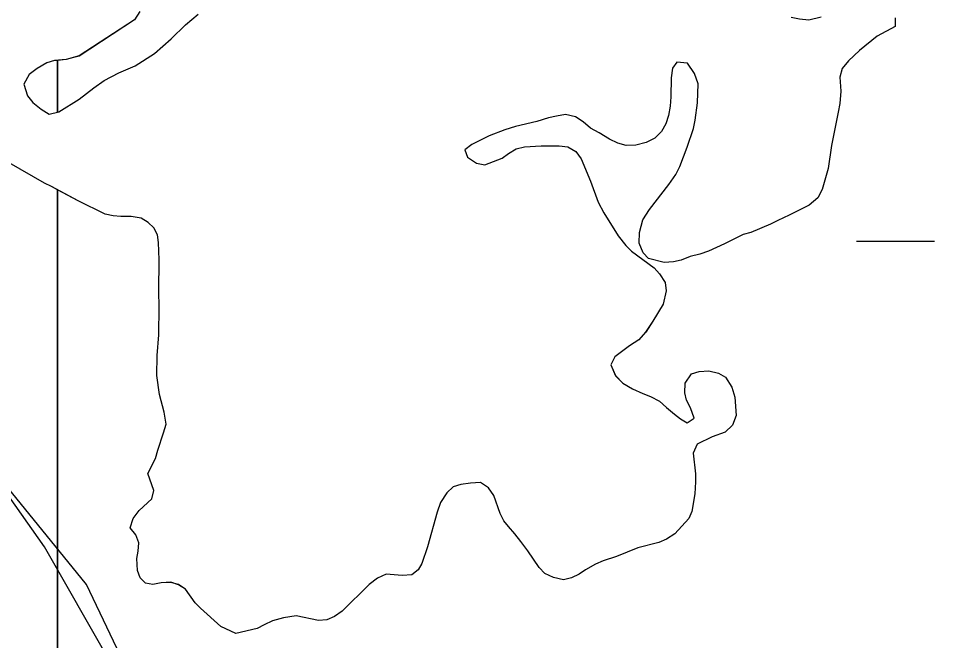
# Model space of a CAD drawing. Extents: x 3281947 to 3319794, y 715894 to 741249.
# Drawn here: x 3300090.8 to 3300465.8, y 726887.2 to 727142.1 of the extents above; entities that cross this region are included whole.
import ezdxf

# ---------------------------------------------------------------- set-up
doc = ezdxf.new("R2010")
doc.units = 0
for name, color, linetype in [('V-ROAD-CNTR', 7, 'Continuous'), ('V-TOPO-SHOR', 7, 'Continuous'), ('V-WETL-SWMP', 7, 'Continuous')]:
    doc.layers.add(name, color=color, linetype=linetype)

msp = doc.modelspace()

# ---------------------------------------------------------------- linework, layer by layer
at = {"layer": 'V-ROAD-CNTR'}
for points in [[(3300102.31, 726558.43), (3300114.71, 726591.34), (3300143.88, 726681.06), (3300153.66, 726722.37), (3300156.8, 726748.85), (3300158.21, 726772.1), (3300155.25, 726803.95), (3300144.12, 726840.82), (3300128.38, 726878.59), (3300101.61, 726925.7), (3300070.53, 726969.43)], [(3300084.2, 726516.51), (3300108.78, 726573.39), (3300135.61, 726652.16), (3300155.84, 726716.61), (3300163.26, 726758.76), (3300153.56, 726829.02), (3300136.7, 726872.43), (3300118.74, 726910.29), (3300086.24, 726950.27)]]:
    msp.add_lwpolyline(points, dxfattribs=at)
at = {"layer": 'V-TOPO-SHOR'}
for points in [[(3300140.58, 727144.93), (3300138.42, 727141.49), (3300115.69, 727126.68), (3300110.36, 727125.26), (3300105.71, 727124.77), (3300102.51, 727123.87), (3300098.5, 727121.51), (3300095.28, 727119.15), (3300093.12, 727115.18), (3300094.54, 727110.38), (3300096.78, 727107.7), (3300100.21, 727104.88), (3300103.51, 727102.86), (3300107.38, 727103.75), (3300115.8, 727108.99), (3300121.69, 727113.59), (3300125.97, 727116.61), (3300131.98, 727119.75), (3300138.65, 727122.61), (3300146.54, 727127.72), (3300153.37, 727133.65), (3300159.27, 727139.44), (3300164.49, 727143.78)], [(3300449.6, 727142.28), (3300449.7, 727138.82), (3300442.22, 727134.77), (3300435.12, 727128.98), (3300430.57, 727124.64), (3300428.02, 727121.61), (3300427.05, 727118.03), (3300427.4, 727112.31), (3300426.95, 727107.26), (3300426.39, 727103.68), (3300423.61, 727090.01), (3300422.19, 727080.58), (3300419.72, 727071.97), (3300417.96, 727068.53), (3300414.48, 727065.63), (3300406.34, 727061.45), (3300401.67, 727059.37)], [(3300407.07, 727142.53), (3300410.52, 727141.83), (3300414.37, 727141.54), (3300419.43, 727142.68)], [(3300401.67, 727059.37), (3300398.6, 727057.8), (3300390.59, 727054.42), (3300387.39, 727053.52), (3300379.78, 727049.73), (3300373.24, 727046.73), (3300369.77, 727045.57), (3300365.78, 727044.54), (3300362.04, 727043.11), (3300358.98, 727042.34), (3300355.12, 727042.11), (3300348.75, 727043.76), (3300346.52, 727046.04), (3300344.96, 727050.04), (3300345, 727054.43), (3300346.37, 727059.6), (3300349.07, 727063.83), (3300357, 727073.99), (3300359.83, 727078.09), (3300361.59, 727081.4), (3300364.58, 727089.34), (3300367.18, 727097.03), (3300367.87, 727100.35), (3300368.73, 727107.52), (3300369.07, 727115.22), (3300367.52, 727119.49), (3300364.63, 727123.77), (3300360.25, 727124.21), (3300358.5, 727121.7), (3300357.93, 727117.72), (3300357.86, 727110.01), (3300357.56, 727106.16), (3300356.86, 727102.31), (3300355.77, 727098.86), (3300354.01, 727095.69), (3300351.33, 727093.05), (3300347.72, 727091.22), (3300343.59, 727090.2), (3300339.6, 727089.97), (3300336.15, 727090.93), (3300332.71, 727092.56), (3300328.48, 727095.25), (3300325.04, 727097.14), (3300322.01, 727099.7), (3300318.84, 727101.72), (3300314.73, 727102.69), (3300311, 727102.06), (3300307.8, 727101.29), (3300303, 727099.87), (3300294.35, 727097.82), (3300289.95, 727096.4), (3300283.54, 727093.93), (3300276.47, 727090.4), (3300273.52, 727088.3), (3300274.69, 727085.23), (3300278.39, 727082.81), (3300281.71, 727082.11), (3300288.78, 727084.84), (3300291.45, 727086.81), (3300294.53, 727088.65), (3300297.99, 727089.41), (3300304.77, 727089.88), (3300312.22, 727089.95), (3300315.67, 727089.52), (3300318.98, 727087.63), (3300321.21, 727084.55), (3300324.98, 727075.48), (3300328.1, 727066.81), (3300330.45, 727062.4), (3300336.34, 727053.05), (3300339.5, 727049.03), (3300341.74, 727046.75), (3300350.98, 727039.89), (3300353.22, 727037.47), (3300355.58, 727033.86), (3300355.95, 727030.54), (3300354.7, 727025.1), (3300350.52, 727018.09), (3300347.56, 727013.6), (3300344.73, 727010.43), (3300340.99, 727007.94), (3300334.97, 727003.47), (3300333.34, 727000.17), (3300335.16, 726995.76), (3300338.19, 726992.68), (3300342.16, 726990.38), (3300346.4, 726988.49), (3300349.58, 726987.26), (3300353.28, 726985.37), (3300356.05, 726982.68), (3300359.35, 726979.99), (3300361.86, 726978.11), (3300364.5, 726976.49), (3300367.44, 726978.33), (3300365.88, 726982.6), (3300364.32, 726985.8), (3300363.55, 726988.73), (3300363.72, 726992.72), (3300366.28, 726996.55), (3300369.48, 726997.45), (3300373.46, 726997.81)], [(3300141.15, 727060.25), (3300137.03, 727060.95), (3300132.78, 727060.99), (3300129.59, 727061.28), (3300126.41, 727061.84), (3300115.29, 727067.39), (3300104.44, 727073.21), (3300101.53, 727074.56), (3300087.12, 727082.93)], [(3300373.46, 726997.81), (3300377.31, 726996.85), (3300380.22, 726995.09), (3300382.84, 726991.08), (3300384, 726986.95), (3300384.6, 726979.5), (3300383.1, 726975.53), (3300380.15, 726972.63), (3300374.82, 726970.69), (3300368.68, 726967.68), (3300367.05, 726963.97), (3300367.9, 726955.59), (3300368, 726952.27), (3300367.7, 726947.35), (3300366.43, 726940.19), (3300365.21, 726937.27), (3300359.44, 726930.95), (3300356.1, 726928.85), (3300352.89, 726927.42), (3300344.37, 726925.23), (3300335.56, 726921.72), (3300330.1, 726919.91), (3300327.03, 726918.61), (3300322.89, 726916.26), (3300320.34, 726914.42), (3300317.27, 726912.98), (3300313.94, 726912.21), (3300309.83, 726913.05), (3300306.26, 726914.81), (3300304.02, 726917.22), (3300299.3, 726924.04), (3300296.41, 726927.92), (3300294.04, 726931), (3300291.41, 726933.95), (3300289.57, 726936.36), (3300288, 726939.3), (3300285.41, 726946.63), (3300283.18, 726949.84), (3300280.01, 726952), (3300275.88, 726951.77), (3300271.89, 726951.14), (3300268.83, 726950.24), (3300266.15, 726947.74), (3300263.58, 726943.77), (3300262.22, 726939.93), (3300258.23, 726925.61), (3300255.92, 726918.85), (3300254.43, 726916.21), (3300251.89, 726914.24), (3300247.9, 726913.87), (3300241.39, 726914.46), (3300237.78, 726912.9), (3300234.44, 726910.27), (3300223.31, 726899.34), (3300220.23, 726897.11), (3300217.03, 726895.81), (3300213.7, 726895.44), (3300204.55, 726897.38), (3300199.35, 726896.63), (3300194.83, 726895.34), (3300191.49, 726893.78), (3300188.55, 726892.21), (3300179.89, 726890.16), (3300173.67, 726893.01), (3300165.36, 726900.52), (3300163.26, 726902.8), (3300159.19, 726908.29), (3300156.41, 726910.17), (3300153.23, 726911.14), (3300149.24, 726910.9), (3300145.91, 726910.27), (3300142.86, 726910.83), (3300140.75, 726912.97), (3300139.58, 726916.04), (3300139.36, 726920.83), (3300139.92, 726923.88), (3300140.21, 726927.33), (3300138.92, 726930.54), (3300136.55, 726933.48), (3300137.78, 726937.33), (3300140.33, 726940.49), (3300145.43, 726945.36), (3300146.26, 726948.68), (3300143.79, 726955.75), (3300147.04, 726961.83), (3300148, 726965.28), (3300150.32, 726972.31), (3300151.29, 726975.88), (3300150.53, 726980.81), (3300148.6, 726988.01), (3300147.48, 726995.86), (3300147.68, 727003.96), (3300148.29, 727012.47), (3300148.53, 727023.9), (3300148.32, 727030.28), (3300148.44, 727043.17), (3300148.23, 727050.35), (3300147.86, 727053.41), (3300146.3, 727056.35), (3300143.92, 727058.5), (3300141.15, 727060.25)]]:
    msp.add_lwpolyline(points, dxfattribs=at)
at = {"layer": 'V-WETL-SWMP'}
msp.add_line((3300433.81, 727050.82), (3300465.81, 727050.82), dxfattribs=at)
for points in [[(3300140.58, 727144.93), (3300138.42, 727141.49), (3300115.69, 727126.67), (3300110.36, 727125.26), (3300106.84, 727124.89), (3300106.84, 727103.63), (3300107.38, 727103.75), (3300115.8, 727108.99), (3300121.69, 727113.59), (3300125.97, 727116.61), (3300131.98, 727119.75), (3300138.65, 727122.61), (3300146.54, 727127.73), (3300153.37, 727133.65), (3300159.27, 727139.44), (3300164.49, 727143.78)], [(3300449.6, 727142.28), (3300449.7, 727138.82), (3300442.22, 727134.77), (3300435.12, 727128.98), (3300430.57, 727124.64), (3300428.01, 727121.6), (3300427.05, 727118.03), (3300427.4, 727112.31), (3300426.95, 727107.26), (3300426.39, 727103.68), (3300423.61, 727090.01), (3300422.2, 727080.58), (3300419.73, 727071.97), (3300417.97, 727068.53), (3300414.48, 727065.63), (3300406.34, 727061.45), (3300401.67, 727059.37), (3300398.6, 727057.8), (3300390.59, 727054.42), (3300387.39, 727053.52), (3300379.78, 727049.73), (3300373.24, 727046.73), (3300369.77, 727045.57), (3300365.78, 727044.54), (3300362.04, 727043.11), (3300358.98, 727042.34), (3300355.12, 727042.11), (3300348.76, 727043.76), (3300346.52, 727046.04)], [(3300407.07, 727142.53), (3300410.52, 727141.83), (3300414.37, 727141.53), (3300419.43, 727142.68)], [(3300346.52, 727046.04), (3300344.96, 727050.04), (3300345, 727054.43), (3300346.37, 727059.6), (3300349.07, 727063.83), (3300357, 727073.99), (3300359.83, 727078.09), (3300361.59, 727081.4), (3300364.58, 727089.34), (3300367.18, 727097.03), (3300367.87, 727100.35), (3300368.74, 727107.52), (3300369.07, 727115.22), (3300367.52, 727119.49), (3300364.63, 727123.77), (3300360.25, 727124.21), (3300358.5, 727121.7), (3300357.93, 727117.72), (3300357.86, 727110.01), (3300357.56, 727106.16), (3300356.86, 727102.31), (3300355.77, 727098.86), (3300354.01, 727095.69), (3300351.33, 727093.05), (3300347.72, 727091.22), (3300343.59, 727090.2), (3300339.6, 727089.97), (3300336.15, 727090.93), (3300332.71, 727092.56), (3300328.48, 727095.25), (3300325.04, 727097.14), (3300322.01, 727099.7), (3300318.84, 727101.72), (3300314.73, 727102.69), (3300311, 727102.06), (3300307.8, 727101.29), (3300303, 727099.87), (3300294.35, 727097.82), (3300289.95, 727096.4), (3300283.54, 727093.93), (3300276.47, 727090.4), (3300273.52, 727088.3), (3300274.69, 727085.23), (3300278.39, 727082.81), (3300281.71, 727082.11), (3300288.78, 727084.84), (3300291.46, 727086.81), (3300294.53, 727088.65), (3300297.99, 727089.41), (3300304.77, 727089.88), (3300312.22, 727089.95), (3300315.67, 727089.52), (3300318.98, 727087.63), (3300321.21, 727084.55), (3300324.98, 727075.48), (3300328.09, 727066.81), (3300330.45, 727062.4), (3300336.35, 727053.04), (3300339.5, 727049.03), (3300341.74, 727046.75), (3300350.98, 727039.89), (3300353.22, 727037.47), (3300355.58, 727033.86), (3300355.95, 727030.54), (3300354.7, 727025.1), (3300350.52, 727018.09), (3300347.55, 727013.6), (3300344.73, 727010.43), (3300340.99, 727007.94), (3300334.97, 727003.48), (3300333.34, 727000.17), (3300335.17, 726995.77), (3300338.19, 726992.68), (3300342.16, 726990.39), (3300346.4, 726988.49), (3300349.58, 726987.26), (3300353.28, 726985.37), (3300356.05, 726982.68), (3300359.35, 726979.99), (3300361.86, 726978.11), (3300364.5, 726976.49), (3300367.44, 726978.33), (3300365.89, 726982.59), (3300364.32, 726985.8), (3300363.55, 726988.73), (3300363.72, 726992.72), (3300366.28, 726996.55), (3300369.47, 726997.45), (3300373.46, 726997.81), (3300377.31, 726996.85), (3300380.22, 726995.09), (3300382.84, 726991.08), (3300384, 726986.95), (3300384.6, 726979.5), (3300383.1, 726975.53), (3300380.15, 726972.63), (3300374.82, 726970.69), (3300368.68, 726967.68), (3300367.05, 726963.97), (3300367.9, 726955.59), (3300368, 726952.27)], [(3300088.89, 726763.06), (3300095.68, 726762), (3300098.98, 726759.65), (3300102.26, 726755.81), (3300106.84, 726748.44), (3300106.84, 727071.92), (3300104.44, 727073.21), (3300101.53, 727074.56), (3300087.12, 727082.93)], [(3300368, 726952.27), (3300367.69, 726947.35), (3300366.43, 726940.19), (3300365.21, 726937.27), (3300359.44, 726930.95), (3300356.1, 726928.85), (3300352.89, 726927.42), (3300344.37, 726925.23), (3300335.56, 726921.72), (3300330.1, 726919.91), (3300327.03, 726918.61), (3300322.89, 726916.25), (3300320.34, 726914.42), (3300317.27, 726912.98), (3300313.94, 726912.21), (3300309.83, 726913.05), (3300306.26, 726914.81), (3300304.02, 726917.22), (3300299.29, 726924.04), (3300296.41, 726927.92), (3300294.04, 726931), (3300291.41, 726933.95), (3300289.57, 726936.36), (3300288, 726939.3), (3300285.41, 726946.63), (3300283.18, 726949.84), (3300280.01, 726952), (3300275.88, 726951.77), (3300271.89, 726951.14), (3300268.83, 726950.24), (3300266.15, 726947.74), (3300263.58, 726943.77), (3300262.22, 726939.93), (3300258.24, 726925.61), (3300255.92, 726918.85), (3300254.43, 726916.21), (3300251.89, 726914.23), (3300247.9, 726913.87), (3300241.39, 726914.46), (3300237.78, 726912.9), (3300234.44, 726910.27), (3300223.31, 726899.34), (3300220.23, 726897.11), (3300217.03, 726895.81), (3300213.7, 726895.44), (3300204.55, 726897.38), (3300199.36, 726896.63), (3300194.83, 726895.34), (3300191.49, 726893.78), (3300188.55, 726892.21), (3300179.89, 726890.16), (3300173.67, 726893.01), (3300165.36, 726900.52), (3300163.26, 726902.8), (3300159.19, 726908.29), (3300156.41, 726910.18), (3300153.23, 726911.13), (3300149.24, 726910.9), (3300145.91, 726910.27), (3300142.86, 726910.83), (3300140.75, 726912.97), (3300139.58, 726916.04), (3300139.36, 726920.83), (3300139.92, 726923.88), (3300140.22, 726927.33), (3300138.92, 726930.54), (3300136.55, 726933.48), (3300137.78, 726937.33), (3300140.33, 726940.49), (3300145.43, 726945.37), (3300146.26, 726948.68), (3300143.79, 726955.75), (3300147.04, 726961.83), (3300148, 726965.28), (3300150.32, 726972.31), (3300151.29, 726975.89), (3300150.53, 726980.81), (3300148.6, 726988.01), (3300147.48, 726995.86), (3300147.68, 727003.96), (3300148.29, 727012.47), (3300148.53, 727023.9), (3300148.32, 727030.28), (3300148.44, 727043.17), (3300148.23, 727050.35), (3300147.86, 727053.41), (3300146.29, 727056.35), (3300143.92, 727058.5), (3300141.15, 727060.25), (3300137.03, 727060.95), (3300132.78, 727060.99), (3300129.59, 727061.28), (3300126.41, 727061.84), (3300115.29, 727067.39), (3300106.84, 727071.92), (3300106.84, 726748.44)]]:
    msp.add_lwpolyline(points, dxfattribs=at)
msp.add_lwpolyline([(3300106.84, 727124.89), (3300105.7, 727124.77), (3300102.51, 727123.87), (3300098.5, 727121.51), (3300095.29, 727119.15), (3300093.12, 727115.18), (3300094.54, 727110.38), (3300096.78, 727107.7), (3300100.21, 727104.88), (3300103.51, 727102.86), (3300106.84, 727103.63)], close=True, dxfattribs=at)

doc.saveas('drawing.dxf')
